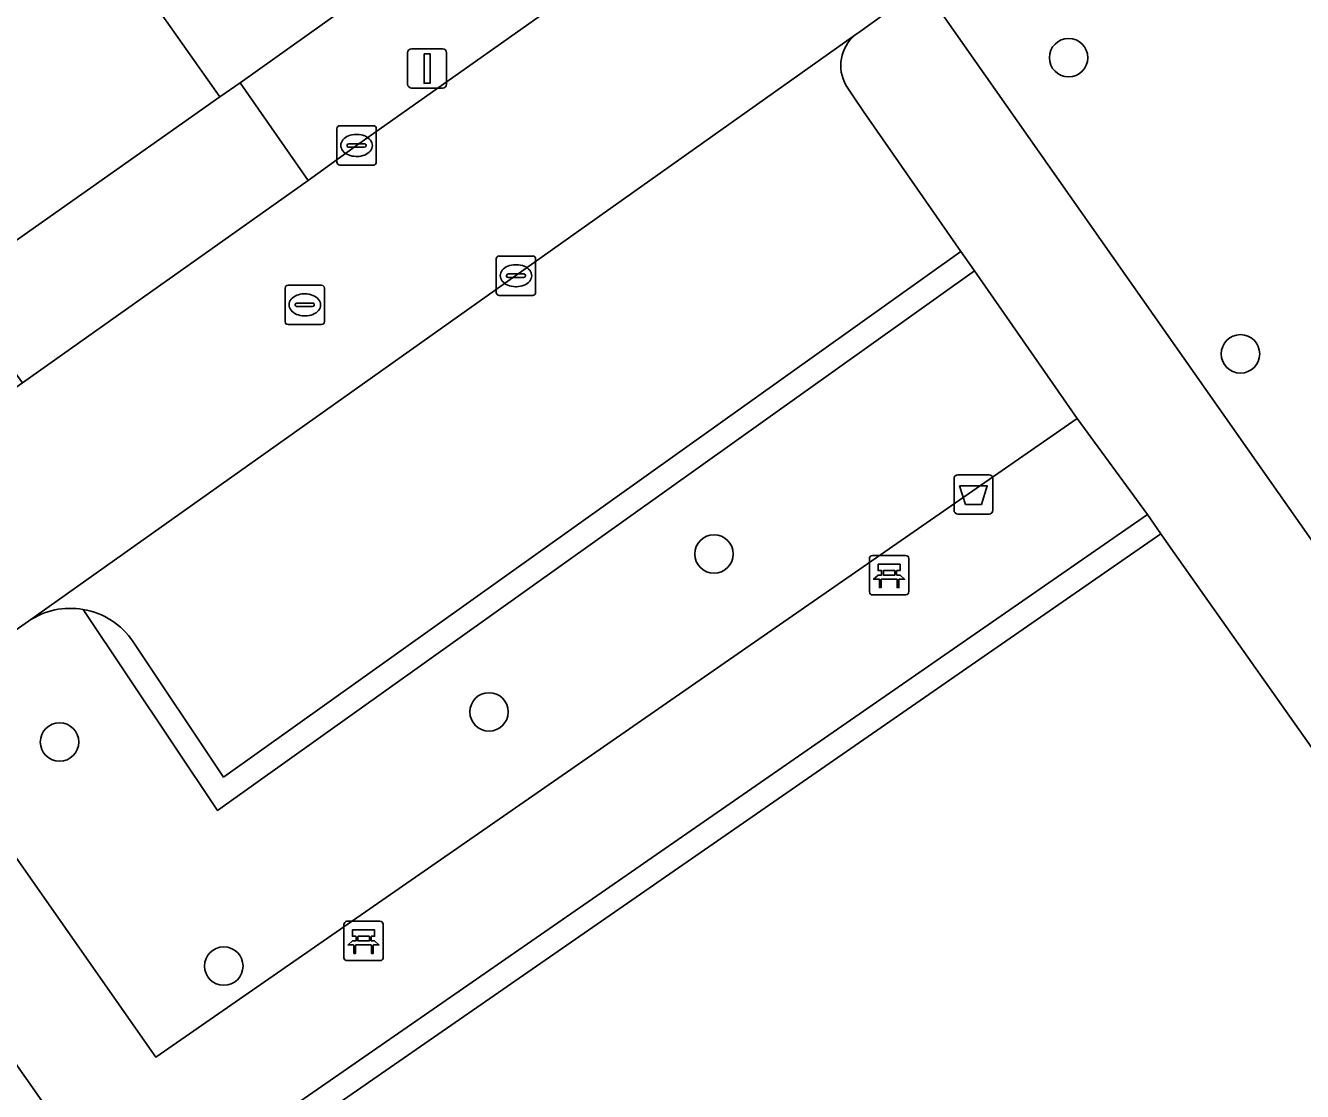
# Model space of a CAD drawing. Extents: x 159352 to 160617, y 385888 to 387323.
# Drawn here: x 160022.71 to 160055.18, y 387188.59 to 387215.68 of the extents above; entities that cross this region are included whole.
import ezdxf

# ---------------------------------------------------------------- set-up
doc = ezdxf.new("R2010")
doc.units = 0
for name, color, linetype in [('IMGEO_Afvalbak', 7, 'Continuous'), ('IMGEO_Bank', 7, 'Continuous'), ('IMGEO_Boom', 7, 'Continuous'), ('IMGEO_Groenvoorziening', 7, 'Continuous'), ('IMGEO_Haag', 7, 'Continuous'), ('IMGEO_Kolk', 7, 'Continuous'), ('IMGEO_Lichtmast', 7, 'Continuous'), ('IMGEO_Parkeervlak_open', 7, 'Continuous'), ('IMGEO_Rijbaan_lokaal_open', 7, 'Continuous'), ('IMGEO_Rioolput', 7, 'Continuous'), ('IMGEO_Voetpad_open', 7, 'Continuous')]:
    doc.layers.add(name, color=color, linetype=linetype)

msp = doc.modelspace()

# ---------------------------------------------------------------- linework, layer by layer
at = {"layer": 'IMGEO_Afvalbak'}
for p, q in [((160046.42, 387204.266), (160047.21, 387204.266)), ((160047.21, 387204.266), (160046.42, 387204.266)), ((160046.32, 387203.366), (160046.32, 387204.166)), ((160046.32, 387204.166), (160046.32, 387203.366)), ((160047.31, 387204.166), (160047.31, 387203.366)), ((160047.31, 387203.366), (160047.31, 387204.166)), ((160047.21, 387203.266), (160046.42, 387203.266)), ((160046.42, 387203.266), (160047.21, 387203.266))]:
    msp.add_line(p, q, dxfattribs=at)
msp.add_lwpolyline([(160046.463, 387203.98), (160047.167, 387203.98), (160047.018, 387203.51), (160046.612, 387203.51), (160046.463, 387203.98)], dxfattribs=at)
for centre, start, end in [((160046.42, 387204.166), 90, 180), ((160046.42, 387204.166), 90, 180), ((160047.21, 387204.166), 0, 90), ((160047.21, 387204.166), 360, 90), ((160046.42, 387203.366), 180, 270), ((160046.42, 387203.366), 180, 270), ((160047.21, 387203.366), 270, 0), ((160047.21, 387203.366), 270, 0)]:
    msp.add_arc(centre, 0.1, start, end, dxfattribs=at)
at = {"layer": 'IMGEO_Bank'}
for p, q in [((160044.17, 387201.287), (160044.17, 387202.128)), ((160044.17, 387202.128), (160044.17, 387201.287)), ((160044.245, 387202.212), (160045.086, 387202.212)), ((160045.086, 387202.212), (160044.245, 387202.212)), ((160045.17, 387202.137), (160045.17, 387201.296)), ((160045.17, 387201.296), (160045.17, 387202.137)), ((160044.867, 387201.61), (160044.474, 387201.61)), ((160044.479, 387201.718), (160044.479, 387201.824)), ((160044.523, 387201.824), (160044.523, 387201.718)), ((160044.811, 387201.83), (160044.529, 387201.83)), ((160044.529, 387201.712), (160044.811, 387201.712)), ((160044.817, 387201.718), (160044.817, 387201.824)), ((160044.861, 387201.824), (160044.861, 387201.718)), ((160045.095, 387201.212), (160044.254, 387201.212)), ((160044.254, 387201.212), (160045.095, 387201.212)), ((160030.804, 387191.989), (160030.804, 387192.83)), ((160030.804, 387192.83), (160030.804, 387191.989)), ((160030.879, 387192.914), (160031.72, 387192.914)), ((160031.72, 387192.914), (160030.879, 387192.914)), ((160031.804, 387192.839), (160031.804, 387191.998)), ((160031.804, 387191.998), (160031.804, 387192.839)), ((160031.113, 387192.42), (160031.113, 387192.526)), ((160031.157, 387192.526), (160031.157, 387192.42)), ((160031.445, 387192.532), (160031.163, 387192.532)), ((160031.451, 387192.42), (160031.451, 387192.526)), ((160031.495, 387192.526), (160031.495, 387192.42)), ((160031.501, 387192.312), (160031.108, 387192.312)), ((160031.163, 387192.414), (160031.445, 387192.414)), ((160031.729, 387191.914), (160030.888, 387191.914)), ((160030.888, 387191.914), (160031.729, 387191.914))]:
    msp.add_line(p, q, dxfattribs=at)
for points in [[(160044.473, 387201.83), (160044.387, 387201.83), (160044.387, 387201.991), (160044.95, 387201.991), (160044.95, 387201.83), (160044.867, 387201.83)], [(160044.417, 387201.61), (160044.275, 387201.61), (160044.387, 387201.712), (160044.473, 387201.712)], [(160044.467, 387201.603), (160044.467, 387201.396), (160044.424, 387201.396), (160044.424, 387201.603)], [(160044.867, 387201.712), (160044.95, 387201.712), (160045.062, 387201.61), (160044.923, 387201.61)], [(160044.917, 387201.603), (160044.917, 387201.396), (160044.873, 387201.396), (160044.873, 387201.603)], [(160031.107, 387192.532), (160031.021, 387192.532), (160031.021, 387192.693), (160031.584, 387192.693), (160031.584, 387192.532), (160031.501, 387192.532)], [(160031.051, 387192.312), (160030.909, 387192.312), (160031.021, 387192.414), (160031.107, 387192.414)], [(160031.101, 387192.305), (160031.101, 387192.098), (160031.058, 387192.098), (160031.058, 387192.305)], [(160031.501, 387192.414), (160031.584, 387192.414), (160031.696, 387192.312), (160031.557, 387192.312)], [(160031.551, 387192.305), (160031.551, 387192.098), (160031.507, 387192.098), (160031.507, 387192.305)]]:
    msp.add_lwpolyline(points, dxfattribs=at)
for centre, radius, start, end in [((160044.248, 387202.134), 0.0779, 92.4484, 184.2845), ((160044.248, 387202.134), 0.0779, 92.4484, 184.2845), ((160045.092, 387202.134), 0.0779, 2.4484, 94.2845), ((160045.092, 387202.134), 0.0779, 2.4484, 94.2845), ((160044.417, 387201.603), 0.00671, 2.8957, 87.1043), ((160044.474, 387201.603), 0.00671, 92.8957, 177.1043), ((160044.472, 387201.823), 0.00671, 2.8957, 87.1043), ((160044.472, 387201.719), 0.00671, 272.8957, 357.1043), ((160044.529, 387201.823), 0.00671, 92.8957, 177.1043), ((160044.529, 387201.719), 0.00671, 182.8957, 267.1043), ((160044.811, 387201.823), 0.00671, 2.8957, 87.1043), ((160044.811, 387201.719), 0.00671, 272.8957, 357.1043), ((160044.868, 387201.823), 0.00671, 92.8957, 177.1043), ((160044.868, 387201.719), 0.00671, 182.8957, 267.1043), ((160044.866, 387201.603), 0.00671, 2.8957, 87.1043), ((160044.923, 387201.603), 0.00671, 92.8957, 177.1043), ((160044.248, 387201.29), 0.0779, 182.4484, 274.2845), ((160044.248, 387201.29), 0.0779, 182.4484, 274.2845), ((160045.092, 387201.29), 0.0779, 272.4484, 4.2845), ((160045.092, 387201.29), 0.0779, 272.4484, 4.2845), ((160030.882, 387192.836), 0.0779, 92.4484, 184.2845), ((160030.882, 387192.836), 0.0779, 92.4484, 184.2845), ((160031.726, 387192.836), 0.0779, 2.4484, 94.2845), ((160031.726, 387192.836), 0.0779, 2.4484, 94.2845), ((160031.106, 387192.525), 0.00671, 2.8957, 87.1043), ((160031.163, 387192.525), 0.00671, 92.8957, 177.1043), ((160031.445, 387192.525), 0.00671, 2.8957, 87.1043), ((160031.502, 387192.525), 0.00671, 92.8957, 177.1043), ((160031.051, 387192.305), 0.00671, 2.8957, 87.1043), ((160031.108, 387192.305), 0.00671, 92.8957, 177.1043), ((160031.106, 387192.421), 0.00671, 272.8957, 357.1043), ((160031.163, 387192.421), 0.00671, 182.8957, 267.1043), ((160031.445, 387192.421), 0.00671, 272.8957, 357.1043), ((160031.502, 387192.421), 0.00671, 182.8957, 267.1043), ((160031.5, 387192.305), 0.00671, 2.8957, 87.1043), ((160031.557, 387192.305), 0.00671, 92.8957, 177.1043), ((160030.882, 387191.992), 0.0779, 182.4484, 274.2845), ((160030.882, 387191.992), 0.0779, 182.4484, 274.2845), ((160031.726, 387191.992), 0.0779, 272.4484, 4.2845), ((160031.726, 387191.992), 0.0779, 272.4484, 4.2845)]:
    msp.add_arc(centre, radius, start, end, dxfattribs=at)
at = {"layer": 'IMGEO_Boom'}
for centre in [(160049.234, 387214.868), (160053.605, 387207.338), (160040.216, 387202.251), (160034.495, 387198.237), (160023.572, 387197.471), (160027.749, 387191.776)]:
    msp.add_circle(centre, 0.489, dxfattribs=at)
at = {"layer": 'IMGEO_Groenvoorziening'}
for points in [[(160031.576, 387216.663), (160028.128, 387221.506), (160025.725, 387219.811), (160026.284, 387219.017), (160024.993, 387218.106), (160024.883, 387218.027), (160024.773, 387217.947), (160027.65, 387213.87), (160028.168, 387214.228)], [(160051.581, 387202.763), (160051.239, 387203.256), (160025.517, 387185.451), (160025.862, 387184.96)]]:
    msp.add_lwpolyline(points, close=True, dxfattribs=at)
for points in [[(160047.759, 387218.278), (160047.233, 387217.92), (160045.523, 387216.683), (160071.634, 387179.516), (160072.873, 387180.372), (160077.062, 387174.45), (160075.838, 387173.576), (160081.67, 387165.264), (160082.162, 387165.609), (160085.922, 387160.251), (160087.266, 387161.158), (160087.465, 387161.304)], [(160046.839, 387209.446), (160046.497, 387209.938), (160027.744, 387196.578), (160025.443, 387200.021)], [(160024.172, 387200.842), (160027.589, 387195.731), (160046.839, 387209.446)], [(160049.448, 387205.692), (160046.839, 387209.446), (160027.589, 387195.731), (160024.172, 387200.842)], [(160022.785, 387200.545), (160019.737, 387198.419), (160026.019, 387189.461), (160049.448, 387205.692)], [(160068.517, 387178.792), (160051.832, 387202.4), (160051.581, 387202.763), (160025.862, 387184.96), (160025.517, 387185.451), (160025.275, 387185.281), (160017.272, 387196.671), (160015.897, 387195.695), (160015.697, 387195.563)]]:
    msp.add_lwpolyline(points, dxfattribs=at)
for centre, radius, start, end in [((160023.85, 387198.959), 1.911, 80.2966, 123.876), ((160023.851, 387198.951), 1.919, 33.9148, 80.3645)]:
    msp.add_arc(centre, radius, start, end, dxfattribs=at)
at = {"layer": 'IMGEO_Haag'}
for points in [[(160046.839, 387209.446), (160046.497, 387209.938), (160027.744, 387196.578), (160025.443, 387200.021)], [(160024.172, 387200.842), (160027.589, 387195.731), (160046.839, 387209.446)]]:
    msp.add_lwpolyline(points, dxfattribs=at)
msp.add_lwpolyline([(160051.581, 387202.763), (160051.239, 387203.256), (160025.517, 387185.451), (160025.862, 387184.96)], close=True, dxfattribs=at)
msp.add_arc((160023.851, 387198.951), 1.919, 33.9148, 80.3645, dxfattribs=at)
at = {"layer": 'IMGEO_Kolk'}
for p, q in [((160030.626, 387212.211), (160030.626, 387213.063)), ((160030.701, 387213.137), (160031.553, 387213.137)), ((160031.627, 387213.063), (160031.627, 387212.211)), ((160030.885, 387212.631), (160030.885, 387212.643)), ((160030.928, 387212.68), (160031.326, 387212.68)), ((160031.114, 387212.917), (160031.139, 387212.917)), ((160031.369, 387212.643), (160031.369, 387212.631)), ((160031.323, 387212.594), (160030.925, 387212.594)), ((160031.137, 387212.357), (160031.112, 387212.357)), ((160031.553, 387212.137), (160030.701, 387212.137)), ((160034.679, 387208.9), (160034.679, 387209.752)), ((160034.754, 387209.826), (160035.606, 387209.826)), ((160035.68, 387209.752), (160035.68, 387208.9)), ((160035.167, 387209.606), (160035.192, 387209.606)), ((160034.938, 387209.32), (160034.938, 387209.332)), ((160035.376, 387209.283), (160034.978, 387209.283)), ((160034.981, 387209.369), (160035.379, 387209.369)), ((160035.422, 387209.332), (160035.422, 387209.32)), ((160035.606, 387208.826), (160034.754, 387208.826)), ((160035.19, 387209.046), (160035.165, 387209.046))]:
    msp.add_line(p, q, dxfattribs=at)
for points in [[(160030.626, 387212.211), (160030.626, 387213.063)], [(160030.701, 387213.137), (160031.553, 387213.137)], [(160031.627, 387213.063), (160031.627, 387212.211)], [(160031.553, 387212.137), (160030.701, 387212.137)], [(160034.679, 387208.9), (160034.679, 387209.752)], [(160034.754, 387209.826), (160035.606, 387209.826)], [(160035.68, 387209.752), (160035.68, 387208.9)], [(160035.606, 387208.826), (160034.754, 387208.826)]]:
    msp.add_lwpolyline(points, dxfattribs=at)
for centre, radius, start, end in [((160030.703, 387213.061), 0.0765, 91.552, 178.448), ((160030.703, 387213.061), 0.0765, 91.552, 178.448), ((160031.551, 387213.061), 0.0765, 1.552, 88.448), ((160031.551, 387213.061), 0.0765, 1.552, 88.448), ((160030.925, 387212.64), 0.0403, 85.8775, 175.7526), ((160030.922, 387212.63), 0.0366, 178.938, 274.7102), ((160031.326, 387212.637), 0.043, 264.8664, 352.4533), ((160031.33, 387212.642), 0.0386, 1.7309, 96.639), ((160030.703, 387212.213), 0.0765, 181.552, 268.448), ((160030.703, 387212.213), 0.0765, 181.552, 268.448), ((160031.551, 387212.213), 0.0765, 271.552, 358.448), ((160031.551, 387212.213), 0.0765, 271.552, 358.448), ((160034.756, 387209.75), 0.0765, 91.552, 178.448), ((160034.756, 387209.75), 0.0765, 91.552, 178.448), ((160035.604, 387209.75), 0.0765, 1.552, 88.448), ((160035.604, 387209.75), 0.0765, 1.552, 88.448), ((160034.978, 387209.329), 0.0403, 85.8775, 175.7526), ((160034.975, 387209.319), 0.0366, 178.938, 274.7102), ((160035.379, 387209.326), 0.043, 264.8664, 352.4533), ((160035.383, 387209.331), 0.0386, 1.7309, 96.639), ((160034.756, 387208.902), 0.0765, 181.552, 268.448), ((160034.756, 387208.902), 0.0765, 181.552, 268.448), ((160035.604, 387208.902), 0.0765, 271.552, 358.448), ((160035.604, 387208.902), 0.0765, 271.552, 358.448)]:
    msp.add_arc(centre, radius, start, end, dxfattribs=at)
for centre, major_axis, ratio, start_param, end_param in [((160031.113, 387212.637), (-0.387, 0.002), 0.722429, 4.712389, 7.853982), ((160031.138, 387212.637), (-0.39, 0.002), 0.717154, 1.570796, 4.712389), ((160035.166, 387209.326), (-0.387, 0.002), 0.722429, 4.712389, 7.853982), ((160035.191, 387209.326), (-0.39, 0.002), 0.717154, 1.570796, 4.712389)]:
    msp.add_ellipse(centre, major_axis=major_axis, ratio=ratio, start_param=start_param, end_param=end_param, dxfattribs=at)
at = {"layer": 'IMGEO_Lichtmast'}
for p, q in [((160032.424, 387214.194), (160032.424, 387214.994)), ((160032.424, 387214.994), (160032.424, 387214.194)), ((160032.524, 387215.094), (160033.314, 387215.094)), ((160033.314, 387215.094), (160032.524, 387215.094)), ((160033.414, 387214.994), (160033.414, 387214.194)), ((160033.414, 387214.194), (160033.414, 387214.994)), ((160033.314, 387214.094), (160032.524, 387214.094)), ((160032.524, 387214.094), (160033.314, 387214.094))]:
    msp.add_line(p, q, dxfattribs=at)
msp.add_lwpolyline([(160032.844, 387214.969), (160032.994, 387214.969), (160032.994, 387214.219), (160032.844, 387214.219), (160032.844, 387214.969)], dxfattribs=at)
for centre, start, end in [((160032.524, 387214.994), 90, 180), ((160032.524, 387214.994), 90, 180), ((160033.314, 387214.994), 0, 90), ((160033.314, 387214.994), 360, 90), ((160032.524, 387214.194), 180, 270), ((160032.524, 387214.194), 180, 270), ((160033.314, 387214.194), 270, 0), ((160033.314, 387214.194), 270, 0)]:
    msp.add_arc(centre, 0.1, start, end, dxfattribs=at)
at = {"layer": 'IMGEO_Parkeervlak_open'}
msp.add_lwpolyline([(160027.65, 387213.87), (160024.773, 387217.947), (160023.482, 387217.036), (160022.921, 387217.832), (160018.014, 387214.371), (160021.427, 387209.491)], close=True, dxfattribs=at)
for points in [[(160043.801, 387215.44), (160035.179, 387209.327), (160022.785, 387200.545)], [(160046.497, 387209.938), (160044.022, 387213.498), (160043.752, 387213.887), (160043.572, 387214.166)], [(160025.443, 387200.021), (160027.744, 387196.578), (160046.497, 387209.938)]]:
    msp.add_lwpolyline(points, dxfattribs=at)
for centre, radius, start, end in [((160044.451, 387214.666), 1.011, 130.0034, 209.6166), ((160023.85, 387198.959), 1.911, 80.2966, 123.876), ((160023.851, 387198.951), 1.919, 33.9148, 80.3645)]:
    msp.add_arc(centre, radius, start, end, dxfattribs=at)
at = {"layer": 'IMGEO_Rijbaan_lokaal_open'}
for points in [[(160043.801, 387215.44), (160043.935, 387215.535), (160045.523, 387216.683), (160047.233, 387217.92), (160047.759, 387218.278), (160061.283, 387227.974), (160063.196, 387229.326), (160062.648, 387230.103), (160061.835, 387229.525), (160060.919, 387230.812), (160060.792, 387231.102), (160057.857, 387235.257), (160051.376, 387230.622), (160051.964, 387229.768)], [(160051.385, 387226.99), (160049.57, 387225.655), (160044.752, 387222.252), (160037.522, 387217.159), (160031.128, 387212.636), (160029.894, 387211.743), (160022.629, 387206.604), (160012.981, 387199.83), (160012.679, 387199.607)], [(160015.697, 387195.563), (160015.897, 387195.695), (160017.272, 387196.671), (160017.501, 387196.834), (160019.737, 387198.419), (160022.785, 387200.545), (160035.179, 387209.327), (160043.801, 387215.44)]]:
    msp.add_lwpolyline(points, dxfattribs=at)
at = {"layer": 'IMGEO_Rioolput'}
for p, q in [((160029.383, 387209.084), (160030.235, 387209.084)), ((160029.308, 387208.158), (160029.308, 387209.01)), ((160029.796, 387208.864), (160029.821, 387208.864)), ((160030.309, 387209.01), (160030.309, 387208.158)), ((160029.567, 387208.578), (160029.567, 387208.59)), ((160030.005, 387208.541), (160029.607, 387208.541)), ((160029.61, 387208.627), (160030.008, 387208.627)), ((160030.051, 387208.59), (160030.051, 387208.578)), ((160030.235, 387208.084), (160029.383, 387208.084)), ((160029.819, 387208.304), (160029.794, 387208.304))]:
    msp.add_line(p, q, dxfattribs=at)
for points in [[(160029.383, 387209.084), (160030.235, 387209.084)], [(160029.308, 387208.158), (160029.308, 387209.01)], [(160030.309, 387209.01), (160030.309, 387208.158)], [(160030.235, 387208.084), (160029.383, 387208.084)]]:
    msp.add_lwpolyline(points, dxfattribs=at)
for centre, radius, start, end in [((160029.385, 387209.008), 0.0765, 91.552, 178.448), ((160029.385, 387209.008), 0.0765, 91.552, 178.448), ((160030.233, 387209.008), 0.0765, 1.552, 88.448), ((160030.233, 387209.008), 0.0765, 1.552, 88.448), ((160029.607, 387208.587), 0.0403, 85.8775, 175.7526), ((160029.604, 387208.577), 0.0366, 178.938, 274.7102), ((160030.008, 387208.584), 0.043, 264.8664, 352.4533), ((160030.012, 387208.589), 0.0386, 1.7309, 96.639), ((160029.385, 387208.16), 0.0765, 181.552, 268.448), ((160029.385, 387208.16), 0.0765, 181.552, 268.448), ((160030.233, 387208.16), 0.0765, 271.552, 358.448), ((160030.233, 387208.16), 0.0765, 271.552, 358.448)]:
    msp.add_arc(centre, radius, start, end, dxfattribs=at)
for centre, major_axis, ratio, start_param, end_param in [((160029.795, 387208.584), (-0.387, 0.002), 0.722429, 4.712389, 7.853982), ((160029.82, 387208.584), (-0.39, 0.002), 0.717154, 1.570796, 4.712389)]:
    msp.add_ellipse(centre, major_axis=major_axis, ratio=ratio, start_param=start_param, end_param=end_param, dxfattribs=at)
at = {"layer": 'IMGEO_Voetpad_open'}
for points in [[(160037.522, 387217.159), (160035.793, 387219.657), (160034.046, 387218.422), (160031.576, 387216.663), (160028.168, 387214.228), (160029.894, 387211.743), (160031.128, 387212.636)], [(160021.427, 387209.491), (160020.839, 387209.054), (160022.629, 387206.604), (160029.894, 387211.743), (160028.168, 387214.228), (160027.65, 387213.87)], [(160051.239, 387203.256), (160049.448, 387205.692), (160026.019, 387189.461), (160019.737, 387198.419), (160017.501, 387196.834), (160017.272, 387196.671), (160025.275, 387185.281), (160025.517, 387185.451)]]:
    msp.add_lwpolyline(points, close=True, dxfattribs=at)
for points in [[(160075.838, 387173.576), (160077.062, 387174.45), (160072.873, 387180.372), (160071.634, 387179.516), (160045.523, 387216.683), (160043.935, 387215.535), (160043.801, 387215.44)], [(160043.572, 387214.166), (160043.752, 387213.887), (160044.022, 387213.498), (160046.497, 387209.938), (160046.839, 387209.446), (160049.448, 387205.692), (160051.239, 387203.256), (160051.581, 387202.763), (160051.832, 387202.4), (160068.517, 387178.792), (160079.06, 387163.854), (160079.256, 387163.57), (160079.597, 387163.077), (160082.006, 387159.592), (160082.099, 387159.441), (160082.152, 387159.36)]]:
    msp.add_lwpolyline(points, dxfattribs=at)
msp.add_arc((160044.451, 387214.666), 1.011, 130.0034, 209.6166, dxfattribs=at)

doc.saveas('drawing.dxf')
